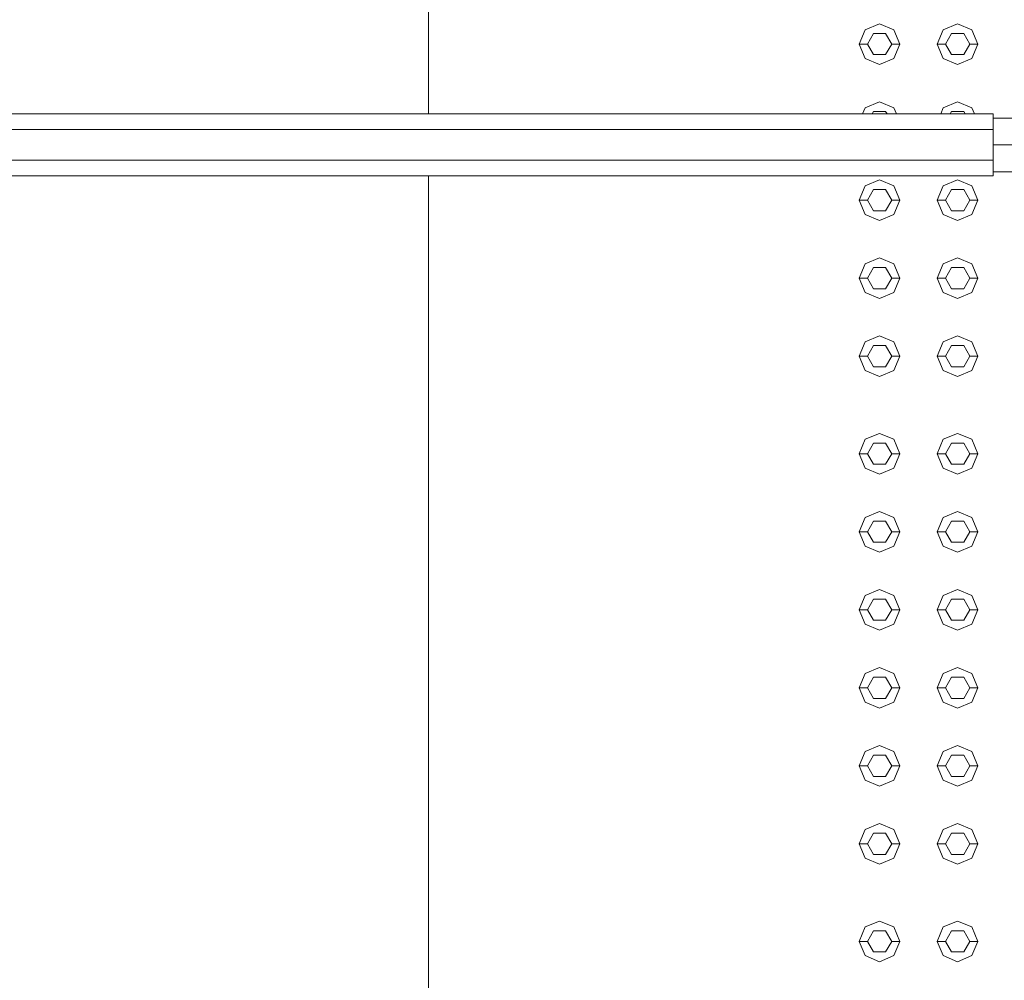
# Model space of a CAD drawing. Header units: millimetres. Extents: x 2 to 902, y -447 to 199.
# Tile 701 of 1056: x 23.89 to 25.1, y 170.62 to 171.81. Entities that reach past the tile are written whole.
import ezdxf

# ---------------------------------------------------------------- set-up
doc = ezdxf.new("R2010")
doc.units = ezdxf.units.MM
doc.header["$MEASUREMENT"] = 0
for name, color, linetype, lineweight in [('IFC-Corrimão-Contorno', 36, 'Continuous', 5), ('IFC-Elemento construtivo genérico-Contorno', 253, 'Continuous', 5), ('IFC-Escada-Contorno', 32, 'Continuous', 5), ('IFC-Laje-Contorno', 134, 'Continuous', 5)]:
    doc.layers.add(name, color=color, linetype=linetype, lineweight=lineweight)

msp = doc.modelspace()

# ---------------------------------------------------------------- linework, layer by layer
at = {"layer": 'IFC-Corrimão-Contorno', "color": 7, "lineweight": 5}
for p, q in [((23.8509, 171.6895), (25.0871, 171.6895)), ((25.0871, 171.6705), (25.0871, 171.6895)), ((25.0871, 171.6514), (25.0871, 171.6844)), ((25.0871, 171.6844), (25.4935, 171.6844)), ((23.8434, 171.6705), (25.0871, 171.6705)), ((25.0871, 171.6324), (25.0871, 171.6705)), ((25.0871, 171.6514), (25.4935, 171.6514)), ((25.0871, 171.6267), (25.0871, 171.6514)), ((23.8434, 171.6324), (25.0871, 171.6324)), ((25.0871, 171.6133), (25.0871, 171.6324)), ((25.0871, 171.6184), (25.4935, 171.6184)), ((23.8509, 171.6133), (25.0871, 171.6133))]:
    msp.add_line(p, q, dxfattribs=at)
at = {"layer": 'IFC-Elemento construtivo genérico-Contorno', "color": 7, "lineweight": 5}
for p, q in [((24.9294, 171.7931), (24.9471, 171.8004)), ((24.9294, 171.7931), (24.9471, 171.8004)), ((24.9471, 171.8004), (24.9648, 171.7931)), ((24.9471, 171.8004), (24.9648, 171.7931)), ((25.0254, 171.7931), (25.0431, 171.8004)), ((25.0254, 171.7931), (25.0431, 171.8004)), ((25.0431, 171.8004), (25.0608, 171.7931)), ((25.0431, 171.8004), (25.0608, 171.7931)), ((24.9221, 171.7754), (24.9294, 171.7931)), ((24.9221, 171.7754), (24.9294, 171.7931)), ((24.9321, 171.7754), (24.9396, 171.7884)), ((24.9321, 171.7754), (24.9396, 171.7884)), ((24.9396, 171.7884), (24.9546, 171.7884)), ((24.9396, 171.7884), (24.9546, 171.7884)), ((24.9546, 171.7884), (24.9621, 171.7754)), ((24.9546, 171.7884), (24.9621, 171.7754)), ((24.9648, 171.7931), (24.9721, 171.7754)), ((24.9648, 171.7931), (24.9721, 171.7754)), ((25.0181, 171.7754), (25.0254, 171.7931)), ((25.0181, 171.7754), (25.0254, 171.7931)), ((25.0281, 171.7754), (25.0356, 171.7884)), ((25.0281, 171.7754), (25.0356, 171.7884)), ((25.0356, 171.7884), (25.0506, 171.7884)), ((25.0356, 171.7884), (25.0506, 171.7884)), ((25.0506, 171.7884), (25.0581, 171.7754)), ((25.0506, 171.7884), (25.0581, 171.7754)), ((25.0608, 171.7931), (25.0681, 171.7754)), ((25.0608, 171.7931), (25.0681, 171.7754)), ((24.9221, 171.7754), (24.9321, 171.7754)), ((24.9221, 171.7754), (24.9294, 171.7577)), ((24.9221, 171.7754), (24.9321, 171.7754)), ((24.9221, 171.7754), (24.9294, 171.7577)), ((24.9321, 171.7754), (24.9396, 171.7624)), ((24.9321, 171.7754), (24.9396, 171.7624)), ((24.9546, 171.7624), (24.9621, 171.7754)), ((24.9546, 171.7624), (24.9621, 171.7754)), ((24.9621, 171.7754), (24.9721, 171.7754)), ((24.9621, 171.7754), (24.9721, 171.7754)), ((24.9648, 171.7577), (24.9721, 171.7754)), ((24.9648, 171.7577), (24.9721, 171.7754)), ((25.0181, 171.7754), (25.0281, 171.7754)), ((25.0181, 171.7754), (25.0254, 171.7577)), ((25.0181, 171.7754), (25.0281, 171.7754)), ((25.0181, 171.7754), (25.0254, 171.7577)), ((25.0281, 171.7754), (25.0356, 171.7624)), ((25.0281, 171.7754), (25.0356, 171.7624)), ((25.0506, 171.7624), (25.0581, 171.7754)), ((25.0506, 171.7624), (25.0581, 171.7754)), ((25.0581, 171.7754), (25.0681, 171.7754)), ((25.0581, 171.7754), (25.0681, 171.7754)), ((25.0608, 171.7577), (25.0681, 171.7754)), ((25.0608, 171.7577), (25.0681, 171.7754)), ((24.9294, 171.7577), (24.9471, 171.7504)), ((24.9294, 171.7577), (24.9471, 171.7504)), ((24.9396, 171.7624), (24.9546, 171.7624)), ((24.9396, 171.7624), (24.9546, 171.7624)), ((24.9471, 171.7504), (24.9648, 171.7577)), ((24.9471, 171.7504), (24.9648, 171.7577)), ((25.0254, 171.7577), (25.0431, 171.7504)), ((25.0254, 171.7577), (25.0431, 171.7504)), ((25.0356, 171.7624), (25.0506, 171.7624)), ((25.0356, 171.7624), (25.0506, 171.7624)), ((25.0431, 171.7504), (25.0608, 171.7577)), ((25.0431, 171.7504), (25.0608, 171.7577)), ((24.9294, 171.6971), (24.9471, 171.7044)), ((24.9294, 171.6971), (24.9471, 171.7044)), ((24.9471, 171.7044), (24.9648, 171.6971)), ((24.9471, 171.7044), (24.9648, 171.6971)), ((25.0254, 171.6971), (25.0431, 171.7044)), ((25.0254, 171.6971), (25.0431, 171.7044)), ((25.0431, 171.7044), (25.0608, 171.6971)), ((25.0431, 171.7044), (25.0608, 171.6971)), ((24.9263, 171.6895), (24.9294, 171.6971)), ((24.9263, 171.6895), (24.9294, 171.6971)), ((24.9379, 171.6895), (24.9396, 171.6924)), ((24.9379, 171.6895), (24.9396, 171.6924)), ((24.9396, 171.6924), (24.9546, 171.6924)), ((24.9396, 171.6924), (24.9546, 171.6924)), ((24.9546, 171.6924), (24.9563, 171.6895)), ((24.9546, 171.6924), (24.9563, 171.6895)), ((24.9648, 171.6971), (24.9679, 171.6895)), ((24.9648, 171.6971), (24.9679, 171.6895)), ((25.0223, 171.6895), (25.0254, 171.6971)), ((25.0223, 171.6895), (25.0254, 171.6971)), ((25.0339, 171.6895), (25.0356, 171.6924)), ((25.0339, 171.6895), (25.0356, 171.6924)), ((25.0356, 171.6924), (25.0506, 171.6924)), ((25.0356, 171.6924), (25.0506, 171.6924)), ((25.0506, 171.6924), (25.0523, 171.6895)), ((25.0506, 171.6924), (25.0523, 171.6895)), ((25.0608, 171.6971), (25.0639, 171.6895)), ((25.0608, 171.6971), (25.0639, 171.6895)), ((24.9294, 171.6011), (24.9471, 171.6084)), ((24.9294, 171.6011), (24.9471, 171.6084)), ((24.9471, 171.6084), (24.9648, 171.6011)), ((24.9471, 171.6084), (24.9648, 171.6011)), ((25.0254, 171.6011), (25.0431, 171.6084)), ((25.0254, 171.6011), (25.0431, 171.6084)), ((25.0431, 171.6084), (25.0608, 171.6011)), ((25.0431, 171.6084), (25.0608, 171.6011)), ((24.9221, 171.5834), (24.9294, 171.6011)), ((24.9221, 171.5834), (24.9294, 171.6011)), ((24.9321, 171.5834), (24.9396, 171.5964)), ((24.9321, 171.5834), (24.9396, 171.5964)), ((24.9396, 171.5964), (24.9546, 171.5964)), ((24.9396, 171.5964), (24.9546, 171.5964)), ((24.9546, 171.5964), (24.9621, 171.5834)), ((24.9546, 171.5964), (24.9621, 171.5834)), ((24.9648, 171.6011), (24.9721, 171.5834)), ((24.9648, 171.6011), (24.9721, 171.5834)), ((25.0181, 171.5834), (25.0254, 171.6011)), ((25.0181, 171.5834), (25.0254, 171.6011)), ((25.0281, 171.5834), (25.0356, 171.5964)), ((25.0281, 171.5834), (25.0356, 171.5964)), ((25.0356, 171.5964), (25.0506, 171.5964)), ((25.0356, 171.5964), (25.0506, 171.5964)), ((25.0506, 171.5964), (25.0581, 171.5834)), ((25.0506, 171.5964), (25.0581, 171.5834)), ((25.0608, 171.6011), (25.0681, 171.5834)), ((25.0608, 171.6011), (25.0681, 171.5834)), ((24.9221, 171.5834), (24.9321, 171.5834)), ((24.9221, 171.5834), (24.9294, 171.5658)), ((24.9221, 171.5834), (24.9321, 171.5834)), ((24.9221, 171.5834), (24.9294, 171.5658)), ((24.9321, 171.5834), (24.9396, 171.5704)), ((24.9321, 171.5834), (24.9396, 171.5704)), ((24.9546, 171.5704), (24.9621, 171.5834)), ((24.9546, 171.5704), (24.9621, 171.5834)), ((24.9621, 171.5834), (24.9721, 171.5834)), ((24.9621, 171.5834), (24.9721, 171.5834)), ((24.9648, 171.5658), (24.9721, 171.5834)), ((24.9648, 171.5658), (24.9721, 171.5834)), ((25.0181, 171.5834), (25.0281, 171.5834)), ((25.0181, 171.5834), (25.0254, 171.5658)), ((25.0181, 171.5834), (25.0281, 171.5834)), ((25.0181, 171.5834), (25.0254, 171.5658)), ((25.0281, 171.5834), (25.0356, 171.5704)), ((25.0281, 171.5834), (25.0356, 171.5704)), ((25.0506, 171.5704), (25.0581, 171.5834)), ((25.0506, 171.5704), (25.0581, 171.5834)), ((25.0581, 171.5834), (25.0681, 171.5834)), ((25.0581, 171.5834), (25.0681, 171.5834)), ((25.0608, 171.5658), (25.0681, 171.5834)), ((25.0608, 171.5658), (25.0681, 171.5834)), ((24.9396, 171.5704), (24.9546, 171.5704)), ((24.9396, 171.5704), (24.9546, 171.5704)), ((25.0356, 171.5704), (25.0506, 171.5704)), ((25.0356, 171.5704), (25.0506, 171.5704)), ((24.9294, 171.5658), (24.9471, 171.5584)), ((24.9294, 171.5658), (24.9471, 171.5584)), ((24.9471, 171.5584), (24.9648, 171.5658)), ((24.9471, 171.5584), (24.9648, 171.5658)), ((25.0254, 171.5658), (25.0431, 171.5584)), ((25.0254, 171.5658), (25.0431, 171.5584)), ((25.0431, 171.5584), (25.0608, 171.5658)), ((25.0431, 171.5584), (25.0608, 171.5658)), ((24.9294, 171.5051), (24.9471, 171.5124)), ((24.9294, 171.5051), (24.9471, 171.5124)), ((24.9471, 171.5124), (24.9648, 171.5051)), ((24.9471, 171.5124), (24.9648, 171.5051)), ((25.0254, 171.5051), (25.0431, 171.5124)), ((25.0254, 171.5051), (25.0431, 171.5124)), ((25.0431, 171.5124), (25.0608, 171.5051)), ((25.0431, 171.5124), (25.0608, 171.5051)), ((24.9221, 171.4874), (24.9294, 171.5051)), ((24.9221, 171.4874), (24.9294, 171.5051)), ((24.9321, 171.4874), (24.9396, 171.5004)), ((24.9321, 171.4874), (24.9396, 171.5004)), ((24.9396, 171.5004), (24.9546, 171.5004)), ((24.9396, 171.5004), (24.9546, 171.5004)), ((24.9546, 171.5004), (24.9621, 171.4874)), ((24.9546, 171.5004), (24.9621, 171.4874)), ((24.9648, 171.5051), (24.9721, 171.4874)), ((24.9648, 171.5051), (24.9721, 171.4874)), ((25.0181, 171.4874), (25.0254, 171.5051)), ((25.0181, 171.4874), (25.0254, 171.5051)), ((25.0281, 171.4874), (25.0356, 171.5004)), ((25.0281, 171.4874), (25.0356, 171.5004)), ((25.0356, 171.5004), (25.0506, 171.5004)), ((25.0356, 171.5004), (25.0506, 171.5004)), ((25.0506, 171.5004), (25.0581, 171.4874)), ((25.0506, 171.5004), (25.0581, 171.4874)), ((25.0608, 171.5051), (25.0681, 171.4874)), ((25.0608, 171.5051), (25.0681, 171.4874)), ((24.9221, 171.4874), (24.9321, 171.4874)), ((24.9221, 171.4874), (24.9294, 171.4698)), ((24.9221, 171.4874), (24.9321, 171.4874)), ((24.9221, 171.4874), (24.9294, 171.4698)), ((24.9321, 171.4874), (24.9396, 171.4744)), ((24.9321, 171.4874), (24.9396, 171.4744)), ((24.9546, 171.4744), (24.9621, 171.4874)), ((24.9546, 171.4744), (24.9621, 171.4874)), ((24.9621, 171.4874), (24.9721, 171.4874)), ((24.9621, 171.4874), (24.9721, 171.4874)), ((24.9648, 171.4698), (24.9721, 171.4874)), ((24.9648, 171.4698), (24.9721, 171.4874)), ((25.0181, 171.4874), (25.0281, 171.4874)), ((25.0181, 171.4874), (25.0254, 171.4698)), ((25.0181, 171.4874), (25.0281, 171.4874)), ((25.0181, 171.4874), (25.0254, 171.4698)), ((25.0281, 171.4874), (25.0356, 171.4744)), ((25.0281, 171.4874), (25.0356, 171.4744)), ((25.0506, 171.4744), (25.0581, 171.4874)), ((25.0506, 171.4744), (25.0581, 171.4874)), ((25.0581, 171.4874), (25.0681, 171.4874)), ((25.0581, 171.4874), (25.0681, 171.4874)), ((25.0608, 171.4698), (25.0681, 171.4874)), ((25.0608, 171.4698), (25.0681, 171.4874)), ((24.9396, 171.4744), (24.9546, 171.4744)), ((24.9396, 171.4744), (24.9546, 171.4744)), ((25.0356, 171.4744), (25.0506, 171.4744)), ((25.0356, 171.4744), (25.0506, 171.4744)), ((24.9294, 171.4698), (24.9471, 171.4624)), ((24.9294, 171.4698), (24.9471, 171.4624)), ((24.9471, 171.4624), (24.9648, 171.4698)), ((24.9471, 171.4624), (24.9648, 171.4698)), ((25.0254, 171.4698), (25.0431, 171.4624)), ((25.0254, 171.4698), (25.0431, 171.4624)), ((25.0431, 171.4624), (25.0608, 171.4698)), ((25.0431, 171.4624), (25.0608, 171.4698)), ((24.9294, 171.4091), (24.9471, 171.4164)), ((24.9294, 171.4091), (24.9471, 171.4164)), ((24.9471, 171.4164), (24.9648, 171.4091)), ((24.9471, 171.4164), (24.9648, 171.4091)), ((25.0254, 171.4091), (25.0431, 171.4164)), ((25.0254, 171.4091), (25.0431, 171.4164)), ((25.0431, 171.4164), (25.0608, 171.4091)), ((25.0431, 171.4164), (25.0608, 171.4091)), ((24.9221, 171.3914), (24.9294, 171.4091)), ((24.9221, 171.3914), (24.9294, 171.4091)), ((24.9321, 171.3914), (24.9396, 171.4044)), ((24.9321, 171.3914), (24.9396, 171.4044)), ((24.9396, 171.4044), (24.9546, 171.4044)), ((24.9396, 171.4044), (24.9546, 171.4044)), ((24.9546, 171.4044), (24.9621, 171.3914)), ((24.9546, 171.4044), (24.9621, 171.3914)), ((24.9648, 171.4091), (24.9721, 171.3914)), ((24.9648, 171.4091), (24.9721, 171.3914)), ((25.0181, 171.3914), (25.0254, 171.4091)), ((25.0181, 171.3914), (25.0254, 171.4091)), ((25.0281, 171.3914), (25.0356, 171.4044)), ((25.0281, 171.3914), (25.0356, 171.4044)), ((25.0356, 171.4044), (25.0506, 171.4044)), ((25.0356, 171.4044), (25.0506, 171.4044)), ((25.0506, 171.4044), (25.0581, 171.3914)), ((25.0506, 171.4044), (25.0581, 171.3914)), ((25.0608, 171.4091), (25.0681, 171.3914)), ((25.0608, 171.4091), (25.0681, 171.3914)), ((24.9221, 171.3914), (24.9321, 171.3914)), ((24.9221, 171.3914), (24.9294, 171.3738)), ((24.9221, 171.3914), (24.9321, 171.3914)), ((24.9221, 171.3914), (24.9294, 171.3738)), ((24.9321, 171.3914), (24.9396, 171.3784)), ((24.9321, 171.3914), (24.9396, 171.3784)), ((24.9546, 171.3784), (24.9621, 171.3914)), ((24.9546, 171.3784), (24.9621, 171.3914)), ((24.9621, 171.3914), (24.9721, 171.3914)), ((24.9621, 171.3914), (24.9721, 171.3914)), ((24.9648, 171.3738), (24.9721, 171.3914)), ((24.9648, 171.3738), (24.9721, 171.3914)), ((25.0181, 171.3914), (25.0281, 171.3914)), ((25.0181, 171.3914), (25.0254, 171.3738)), ((25.0181, 171.3914), (25.0281, 171.3914)), ((25.0181, 171.3914), (25.0254, 171.3738)), ((25.0281, 171.3914), (25.0356, 171.3784)), ((25.0281, 171.3914), (25.0356, 171.3784)), ((25.0506, 171.3784), (25.0581, 171.3914)), ((25.0506, 171.3784), (25.0581, 171.3914)), ((25.0581, 171.3914), (25.0681, 171.3914)), ((25.0581, 171.3914), (25.0681, 171.3914)), ((25.0608, 171.3738), (25.0681, 171.3914)), ((25.0608, 171.3738), (25.0681, 171.3914)), ((24.9396, 171.3784), (24.9546, 171.3784)), ((24.9396, 171.3784), (24.9546, 171.3784)), ((25.0356, 171.3784), (25.0506, 171.3784)), ((25.0356, 171.3784), (25.0506, 171.3784)), ((24.9294, 171.3738), (24.9471, 171.3664)), ((24.9294, 171.3738), (24.9471, 171.3664)), ((24.9471, 171.3664), (24.9648, 171.3738)), ((24.9471, 171.3664), (24.9648, 171.3738)), ((25.0254, 171.3738), (25.0431, 171.3664)), ((25.0254, 171.3738), (25.0431, 171.3664)), ((25.0431, 171.3664), (25.0608, 171.3738)), ((25.0431, 171.3664), (25.0608, 171.3738)), ((24.9294, 171.2891), (24.9471, 171.2964)), ((24.9294, 171.2891), (24.9471, 171.2964)), ((24.9471, 171.2964), (24.9648, 171.2891)), ((24.9471, 171.2964), (24.9648, 171.2891)), ((25.0254, 171.2891), (25.0431, 171.2964)), ((25.0254, 171.2891), (25.0431, 171.2964)), ((25.0431, 171.2964), (25.0608, 171.2891)), ((25.0431, 171.2964), (25.0608, 171.2891)), ((24.9221, 171.2714), (24.9294, 171.2891)), ((24.9221, 171.2714), (24.9294, 171.2891)), ((24.9321, 171.2714), (24.9396, 171.2844)), ((24.9321, 171.2714), (24.9396, 171.2844)), ((24.9396, 171.2844), (24.9546, 171.2844)), ((24.9396, 171.2844), (24.9546, 171.2844)), ((24.9546, 171.2844), (24.9621, 171.2714)), ((24.9546, 171.2844), (24.9621, 171.2714)), ((24.9648, 171.2891), (24.9721, 171.2714)), ((24.9648, 171.2891), (24.9721, 171.2714)), ((25.0181, 171.2714), (25.0254, 171.2891)), ((25.0181, 171.2714), (25.0254, 171.2891)), ((25.0281, 171.2714), (25.0356, 171.2844)), ((25.0281, 171.2714), (25.0356, 171.2844)), ((25.0356, 171.2844), (25.0506, 171.2844)), ((25.0356, 171.2844), (25.0506, 171.2844)), ((25.0506, 171.2844), (25.0581, 171.2714)), ((25.0506, 171.2844), (25.0581, 171.2714)), ((25.0608, 171.2891), (25.0681, 171.2714)), ((25.0608, 171.2891), (25.0681, 171.2714)), ((24.9221, 171.2714), (24.9321, 171.2714)), ((24.9221, 171.2714), (24.9294, 171.2538)), ((24.9221, 171.2714), (24.9321, 171.2714)), ((24.9221, 171.2714), (24.9294, 171.2538)), ((24.9321, 171.2714), (24.9396, 171.2584)), ((24.9321, 171.2714), (24.9396, 171.2584)), ((24.9546, 171.2584), (24.9621, 171.2714)), ((24.9546, 171.2584), (24.9621, 171.2714)), ((24.9621, 171.2714), (24.9721, 171.2714)), ((24.9621, 171.2714), (24.9721, 171.2714)), ((24.9648, 171.2538), (24.9721, 171.2714)), ((24.9648, 171.2538), (24.9721, 171.2714)), ((25.0181, 171.2714), (25.0281, 171.2714)), ((25.0181, 171.2714), (25.0254, 171.2538)), ((25.0181, 171.2714), (25.0281, 171.2714)), ((25.0181, 171.2714), (25.0254, 171.2538)), ((25.0281, 171.2714), (25.0356, 171.2584)), ((25.0281, 171.2714), (25.0356, 171.2584)), ((25.0506, 171.2584), (25.0581, 171.2714)), ((25.0506, 171.2584), (25.0581, 171.2714)), ((25.0581, 171.2714), (25.0681, 171.2714)), ((25.0581, 171.2714), (25.0681, 171.2714)), ((25.0608, 171.2538), (25.0681, 171.2714)), ((25.0608, 171.2538), (25.0681, 171.2714)), ((24.9396, 171.2584), (24.9546, 171.2584)), ((24.9396, 171.2584), (24.9546, 171.2584)), ((25.0356, 171.2584), (25.0506, 171.2584)), ((25.0356, 171.2584), (25.0506, 171.2584)), ((24.9294, 171.2538), (24.9471, 171.2464)), ((24.9294, 171.2538), (24.9471, 171.2464)), ((24.9471, 171.2464), (24.9648, 171.2538)), ((24.9471, 171.2464), (24.9648, 171.2538)), ((25.0254, 171.2538), (25.0431, 171.2464)), ((25.0254, 171.2538), (25.0431, 171.2464)), ((25.0431, 171.2464), (25.0608, 171.2538)), ((25.0431, 171.2464), (25.0608, 171.2538)), ((24.9294, 171.1931), (24.9471, 171.2004)), ((24.9294, 171.1931), (24.9471, 171.2004)), ((24.9471, 171.2004), (24.9648, 171.1931)), ((24.9471, 171.2004), (24.9648, 171.1931)), ((25.0254, 171.1931), (25.0431, 171.2004)), ((25.0254, 171.1931), (25.0431, 171.2004)), ((25.0431, 171.2004), (25.0608, 171.1931)), ((25.0431, 171.2004), (25.0608, 171.1931)), ((24.9221, 171.1754), (24.9294, 171.1931)), ((24.9221, 171.1754), (24.9294, 171.1931)), ((24.9321, 171.1754), (24.9396, 171.1884)), ((24.9321, 171.1754), (24.9396, 171.1884)), ((24.9396, 171.1884), (24.9546, 171.1884)), ((24.9396, 171.1884), (24.9546, 171.1884)), ((24.9546, 171.1884), (24.9621, 171.1754)), ((24.9546, 171.1884), (24.9621, 171.1754)), ((24.9648, 171.1931), (24.9721, 171.1754)), ((24.9648, 171.1931), (24.9721, 171.1754)), ((25.0181, 171.1754), (25.0254, 171.1931)), ((25.0181, 171.1754), (25.0254, 171.1931)), ((25.0281, 171.1754), (25.0356, 171.1884)), ((25.0281, 171.1754), (25.0356, 171.1884)), ((25.0356, 171.1884), (25.0506, 171.1884)), ((25.0356, 171.1884), (25.0506, 171.1884)), ((25.0506, 171.1884), (25.0581, 171.1754)), ((25.0506, 171.1884), (25.0581, 171.1754)), ((25.0608, 171.1931), (25.0681, 171.1754)), ((25.0608, 171.1931), (25.0681, 171.1754)), ((24.9221, 171.1754), (24.9321, 171.1754)), ((24.9221, 171.1754), (24.9294, 171.1577)), ((24.9221, 171.1754), (24.9321, 171.1754)), ((24.9221, 171.1754), (24.9294, 171.1577)), ((24.9321, 171.1754), (24.9396, 171.1624)), ((24.9321, 171.1754), (24.9396, 171.1624)), ((24.9546, 171.1624), (24.9621, 171.1754)), ((24.9546, 171.1624), (24.9621, 171.1754)), ((24.9621, 171.1754), (24.9721, 171.1754)), ((24.9621, 171.1754), (24.9721, 171.1754)), ((24.9648, 171.1577), (24.9721, 171.1754)), ((24.9648, 171.1577), (24.9721, 171.1754)), ((25.0181, 171.1754), (25.0281, 171.1754)), ((25.0181, 171.1754), (25.0254, 171.1577)), ((25.0181, 171.1754), (25.0281, 171.1754)), ((25.0181, 171.1754), (25.0254, 171.1577)), ((25.0281, 171.1754), (25.0356, 171.1624)), ((25.0281, 171.1754), (25.0356, 171.1624)), ((25.0506, 171.1624), (25.0581, 171.1754)), ((25.0506, 171.1624), (25.0581, 171.1754)), ((25.0581, 171.1754), (25.0681, 171.1754)), ((25.0581, 171.1754), (25.0681, 171.1754)), ((25.0608, 171.1577), (25.0681, 171.1754)), ((25.0608, 171.1577), (25.0681, 171.1754)), ((24.9294, 171.1577), (24.9471, 171.1504)), ((24.9294, 171.1577), (24.9471, 171.1504)), ((24.9396, 171.1624), (24.9546, 171.1624)), ((24.9396, 171.1624), (24.9546, 171.1624)), ((24.9471, 171.1504), (24.9648, 171.1577)), ((24.9471, 171.1504), (24.9648, 171.1577)), ((25.0254, 171.1577), (25.0431, 171.1504)), ((25.0254, 171.1577), (25.0431, 171.1504)), ((25.0356, 171.1624), (25.0506, 171.1624)), ((25.0356, 171.1624), (25.0506, 171.1624)), ((25.0431, 171.1504), (25.0608, 171.1577)), ((25.0431, 171.1504), (25.0608, 171.1577)), ((24.9221, 171.0794), (24.9294, 171.0971)), ((24.9221, 171.0794), (24.9294, 171.0971)), ((24.9294, 171.0971), (24.9471, 171.1044)), ((24.9294, 171.0971), (24.9471, 171.1044)), ((24.9471, 171.1044), (24.9648, 171.0971)), ((24.9471, 171.1044), (24.9648, 171.0971)), ((24.9648, 171.0971), (24.9721, 171.0794)), ((24.9648, 171.0971), (24.9721, 171.0794)), ((25.0181, 171.0794), (25.0254, 171.0971)), ((25.0181, 171.0794), (25.0254, 171.0971)), ((25.0254, 171.0971), (25.0431, 171.1044)), ((25.0254, 171.0971), (25.0431, 171.1044)), ((25.0431, 171.1044), (25.0608, 171.0971)), ((25.0431, 171.1044), (25.0608, 171.0971)), ((25.0608, 171.0971), (25.0681, 171.0794)), ((25.0608, 171.0971), (25.0681, 171.0794)), ((24.9321, 171.0794), (24.9396, 171.0924)), ((24.9321, 171.0794), (24.9396, 171.0924)), ((24.9396, 171.0924), (24.9546, 171.0924)), ((24.9396, 171.0924), (24.9546, 171.0924)), ((24.9546, 171.0924), (24.9621, 171.0794)), ((24.9546, 171.0924), (24.9621, 171.0794)), ((25.0281, 171.0794), (25.0356, 171.0924)), ((25.0281, 171.0794), (25.0356, 171.0924)), ((25.0356, 171.0924), (25.0506, 171.0924)), ((25.0356, 171.0924), (25.0506, 171.0924)), ((25.0506, 171.0924), (25.0581, 171.0794)), ((25.0506, 171.0924), (25.0581, 171.0794)), ((24.9221, 171.0794), (24.9321, 171.0794)), ((24.9221, 171.0794), (24.9294, 171.0618)), ((24.9221, 171.0794), (24.9321, 171.0794)), ((24.9221, 171.0794), (24.9294, 171.0618)), ((24.9321, 171.0794), (24.9396, 171.0664)), ((24.9321, 171.0794), (24.9396, 171.0664)), ((24.9546, 171.0664), (24.9621, 171.0794)), ((24.9546, 171.0664), (24.9621, 171.0794)), ((24.9621, 171.0794), (24.9721, 171.0794)), ((24.9621, 171.0794), (24.9721, 171.0794)), ((24.9648, 171.0618), (24.9721, 171.0794)), ((24.9648, 171.0618), (24.9721, 171.0794)), ((25.0181, 171.0794), (25.0281, 171.0794)), ((25.0181, 171.0794), (25.0254, 171.0618)), ((25.0181, 171.0794), (25.0281, 171.0794)), ((25.0181, 171.0794), (25.0254, 171.0618)), ((25.0281, 171.0794), (25.0356, 171.0664)), ((25.0281, 171.0794), (25.0356, 171.0664)), ((25.0506, 171.0664), (25.0581, 171.0794)), ((25.0506, 171.0664), (25.0581, 171.0794)), ((25.0581, 171.0794), (25.0681, 171.0794)), ((25.0581, 171.0794), (25.0681, 171.0794)), ((25.0608, 171.0618), (25.0681, 171.0794)), ((25.0608, 171.0618), (25.0681, 171.0794)), ((24.9294, 171.0618), (24.9471, 171.0544)), ((24.9294, 171.0618), (24.9471, 171.0544)), ((24.9396, 171.0664), (24.9546, 171.0664)), ((24.9396, 171.0664), (24.9546, 171.0664)), ((24.9471, 171.0544), (24.9648, 171.0618)), ((24.9471, 171.0544), (24.9648, 171.0618)), ((25.0254, 171.0618), (25.0431, 171.0544)), ((25.0254, 171.0618), (25.0431, 171.0544)), ((25.0356, 171.0664), (25.0506, 171.0664)), ((25.0356, 171.0664), (25.0506, 171.0664)), ((25.0431, 171.0544), (25.0608, 171.0618)), ((25.0431, 171.0544), (25.0608, 171.0618)), ((24.9221, 170.9834), (24.9294, 171.0011)), ((24.9221, 170.9834), (24.9294, 171.0011)), ((24.9294, 171.0011), (24.9471, 171.0084)), ((24.9294, 171.0011), (24.9471, 171.0084)), ((24.9471, 171.0084), (24.9648, 171.0011)), ((24.9471, 171.0084), (24.9648, 171.0011)), ((24.9648, 171.0011), (24.9721, 170.9834)), ((24.9648, 171.0011), (24.9721, 170.9834)), ((25.0181, 170.9834), (25.0254, 171.0011)), ((25.0181, 170.9834), (25.0254, 171.0011)), ((25.0254, 171.0011), (25.0431, 171.0084)), ((25.0254, 171.0011), (25.0431, 171.0084)), ((25.0431, 171.0084), (25.0608, 171.0011)), ((25.0431, 171.0084), (25.0608, 171.0011)), ((25.0608, 171.0011), (25.0681, 170.9834)), ((25.0608, 171.0011), (25.0681, 170.9834)), ((24.9321, 170.9834), (24.9396, 170.9964)), ((24.9321, 170.9834), (24.9396, 170.9964)), ((24.9396, 170.9964), (24.9546, 170.9964)), ((24.9396, 170.9964), (24.9546, 170.9964)), ((24.9546, 170.9964), (24.9621, 170.9834)), ((24.9546, 170.9964), (24.9621, 170.9834)), ((25.0281, 170.9834), (25.0356, 170.9964)), ((25.0281, 170.9834), (25.0356, 170.9964)), ((25.0356, 170.9964), (25.0506, 170.9964)), ((25.0356, 170.9964), (25.0506, 170.9964)), ((25.0506, 170.9964), (25.0581, 170.9834)), ((25.0506, 170.9964), (25.0581, 170.9834)), ((24.9221, 170.9834), (24.9321, 170.9834)), ((24.9221, 170.9834), (24.9294, 170.9658)), ((24.9221, 170.9834), (24.9321, 170.9834)), ((24.9221, 170.9834), (24.9294, 170.9658)), ((24.9321, 170.9834), (24.9396, 170.9704)), ((24.9321, 170.9834), (24.9396, 170.9704)), ((24.9546, 170.9704), (24.9621, 170.9834)), ((24.9546, 170.9704), (24.9621, 170.9834)), ((24.9621, 170.9834), (24.9721, 170.9834)), ((24.9621, 170.9834), (24.9721, 170.9834)), ((24.9648, 170.9658), (24.9721, 170.9834)), ((24.9648, 170.9658), (24.9721, 170.9834)), ((25.0181, 170.9834), (25.0281, 170.9834)), ((25.0181, 170.9834), (25.0254, 170.9658)), ((25.0181, 170.9834), (25.0281, 170.9834)), ((25.0181, 170.9834), (25.0254, 170.9658)), ((25.0281, 170.9834), (25.0356, 170.9704)), ((25.0281, 170.9834), (25.0356, 170.9704)), ((25.0506, 170.9704), (25.0581, 170.9834)), ((25.0506, 170.9704), (25.0581, 170.9834)), ((25.0581, 170.9834), (25.0681, 170.9834)), ((25.0581, 170.9834), (25.0681, 170.9834)), ((25.0608, 170.9658), (25.0681, 170.9834)), ((25.0608, 170.9658), (25.0681, 170.9834)), ((24.9294, 170.9658), (24.9471, 170.9584)), ((24.9294, 170.9658), (24.9471, 170.9584)), ((24.9396, 170.9704), (24.9546, 170.9704)), ((24.9396, 170.9704), (24.9546, 170.9704)), ((24.9471, 170.9584), (24.9648, 170.9658)), ((24.9471, 170.9584), (24.9648, 170.9658)), ((25.0254, 170.9658), (25.0431, 170.9584)), ((25.0254, 170.9658), (25.0431, 170.9584)), ((25.0356, 170.9704), (25.0506, 170.9704)), ((25.0356, 170.9704), (25.0506, 170.9704)), ((25.0431, 170.9584), (25.0608, 170.9658)), ((25.0431, 170.9584), (25.0608, 170.9658)), ((24.9221, 170.8874), (24.9294, 170.9051)), ((24.9221, 170.8874), (24.9294, 170.9051)), ((24.9294, 170.9051), (24.9471, 170.9124)), ((24.9294, 170.9051), (24.9471, 170.9124)), ((24.9471, 170.9124), (24.9648, 170.9051)), ((24.9471, 170.9124), (24.9648, 170.9051)), ((24.9648, 170.9051), (24.9721, 170.8874)), ((24.9648, 170.9051), (24.9721, 170.8874)), ((25.0181, 170.8874), (25.0254, 170.9051)), ((25.0181, 170.8874), (25.0254, 170.9051)), ((25.0254, 170.9051), (25.0431, 170.9124)), ((25.0254, 170.9051), (25.0431, 170.9124)), ((25.0431, 170.9124), (25.0608, 170.9051)), ((25.0431, 170.9124), (25.0608, 170.9051)), ((25.0608, 170.9051), (25.0681, 170.8874)), ((25.0608, 170.9051), (25.0681, 170.8874)), ((24.9321, 170.8874), (24.9396, 170.9004)), ((24.9321, 170.8874), (24.9396, 170.9004)), ((24.9396, 170.9004), (24.9546, 170.9004)), ((24.9396, 170.9004), (24.9546, 170.9004)), ((24.9546, 170.9004), (24.9621, 170.8874)), ((24.9546, 170.9004), (24.9621, 170.8874)), ((25.0281, 170.8874), (25.0356, 170.9004)), ((25.0281, 170.8874), (25.0356, 170.9004)), ((25.0356, 170.9004), (25.0506, 170.9004)), ((25.0356, 170.9004), (25.0506, 170.9004)), ((25.0506, 170.9004), (25.0581, 170.8874)), ((25.0506, 170.9004), (25.0581, 170.8874)), ((24.9221, 170.8874), (24.9321, 170.8874)), ((24.9221, 170.8874), (24.9294, 170.8698)), ((24.9221, 170.8874), (24.9321, 170.8874)), ((24.9221, 170.8874), (24.9294, 170.8698)), ((24.9321, 170.8874), (24.9396, 170.8744)), ((24.9321, 170.8874), (24.9396, 170.8744)), ((24.9546, 170.8744), (24.9621, 170.8874)), ((24.9546, 170.8744), (24.9621, 170.8874)), ((24.9621, 170.8874), (24.9721, 170.8874)), ((24.9621, 170.8874), (24.9721, 170.8874)), ((24.9648, 170.8698), (24.9721, 170.8874)), ((24.9648, 170.8698), (24.9721, 170.8874)), ((25.0181, 170.8874), (25.0281, 170.8874)), ((25.0181, 170.8874), (25.0254, 170.8698)), ((25.0181, 170.8874), (25.0281, 170.8874)), ((25.0181, 170.8874), (25.0254, 170.8698)), ((25.0281, 170.8874), (25.0356, 170.8744)), ((25.0281, 170.8874), (25.0356, 170.8744)), ((25.0506, 170.8744), (25.0581, 170.8874)), ((25.0506, 170.8744), (25.0581, 170.8874)), ((25.0581, 170.8874), (25.0681, 170.8874)), ((25.0581, 170.8874), (25.0681, 170.8874)), ((25.0608, 170.8698), (25.0681, 170.8874)), ((25.0608, 170.8698), (25.0681, 170.8874)), ((24.9294, 170.8698), (24.9471, 170.8624)), ((24.9294, 170.8698), (24.9471, 170.8624)), ((24.9396, 170.8744), (24.9546, 170.8744)), ((24.9396, 170.8744), (24.9546, 170.8744)), ((24.9471, 170.8624), (24.9648, 170.8698)), ((24.9471, 170.8624), (24.9648, 170.8698)), ((25.0254, 170.8698), (25.0431, 170.8624)), ((25.0254, 170.8698), (25.0431, 170.8624)), ((25.0356, 170.8744), (25.0506, 170.8744)), ((25.0356, 170.8744), (25.0506, 170.8744)), ((25.0431, 170.8624), (25.0608, 170.8698)), ((25.0431, 170.8624), (25.0608, 170.8698)), ((24.9221, 170.7914), (24.9294, 170.8091)), ((24.9221, 170.7914), (24.9294, 170.8091)), ((24.9294, 170.8091), (24.9471, 170.8164)), ((24.9294, 170.8091), (24.9471, 170.8164)), ((24.9471, 170.8164), (24.9648, 170.8091)), ((24.9471, 170.8164), (24.9648, 170.8091)), ((24.9648, 170.8091), (24.9721, 170.7914)), ((24.9648, 170.8091), (24.9721, 170.7914)), ((25.0181, 170.7914), (25.0254, 170.8091)), ((25.0181, 170.7914), (25.0254, 170.8091)), ((25.0254, 170.8091), (25.0431, 170.8164)), ((25.0254, 170.8091), (25.0431, 170.8164)), ((25.0431, 170.8164), (25.0608, 170.8091)), ((25.0431, 170.8164), (25.0608, 170.8091)), ((25.0608, 170.8091), (25.0681, 170.7914)), ((25.0608, 170.8091), (25.0681, 170.7914)), ((24.9321, 170.7914), (24.9396, 170.8044)), ((24.9321, 170.7914), (24.9396, 170.8044)), ((24.9396, 170.8044), (24.9546, 170.8044)), ((24.9396, 170.8044), (24.9546, 170.8044)), ((24.9546, 170.8044), (24.9621, 170.7914)), ((24.9546, 170.8044), (24.9621, 170.7914)), ((25.0281, 170.7914), (25.0356, 170.8044)), ((25.0281, 170.7914), (25.0356, 170.8044)), ((25.0356, 170.8044), (25.0506, 170.8044)), ((25.0356, 170.8044), (25.0506, 170.8044)), ((25.0506, 170.8044), (25.0581, 170.7914)), ((25.0506, 170.8044), (25.0581, 170.7914)), ((24.9221, 170.7914), (24.9321, 170.7914)), ((24.9221, 170.7914), (24.9294, 170.7738)), ((24.9221, 170.7914), (24.9321, 170.7914)), ((24.9221, 170.7914), (24.9294, 170.7738)), ((24.9321, 170.7914), (24.9396, 170.7784)), ((24.9321, 170.7914), (24.9396, 170.7784)), ((24.9546, 170.7784), (24.9621, 170.7914)), ((24.9546, 170.7784), (24.9621, 170.7914)), ((24.9621, 170.7914), (24.9721, 170.7914)), ((24.9621, 170.7914), (24.9721, 170.7914)), ((24.9648, 170.7738), (24.9721, 170.7914)), ((24.9648, 170.7738), (24.9721, 170.7914)), ((25.0181, 170.7914), (25.0281, 170.7914)), ((25.0181, 170.7914), (25.0254, 170.7738)), ((25.0181, 170.7914), (25.0281, 170.7914)), ((25.0181, 170.7914), (25.0254, 170.7738)), ((25.0281, 170.7914), (25.0356, 170.7784)), ((25.0281, 170.7914), (25.0356, 170.7784)), ((25.0506, 170.7784), (25.0581, 170.7914)), ((25.0506, 170.7784), (25.0581, 170.7914)), ((25.0581, 170.7914), (25.0681, 170.7914)), ((25.0581, 170.7914), (25.0681, 170.7914)), ((25.0608, 170.7738), (25.0681, 170.7914)), ((25.0608, 170.7738), (25.0681, 170.7914)), ((24.9294, 170.7738), (24.9471, 170.7664)), ((24.9294, 170.7738), (24.9471, 170.7664)), ((24.9396, 170.7784), (24.9546, 170.7784)), ((24.9396, 170.7784), (24.9546, 170.7784)), ((24.9471, 170.7664), (24.9648, 170.7738)), ((24.9471, 170.7664), (24.9648, 170.7738)), ((25.0254, 170.7738), (25.0431, 170.7664)), ((25.0254, 170.7738), (25.0431, 170.7664)), ((25.0356, 170.7784), (25.0506, 170.7784)), ((25.0356, 170.7784), (25.0506, 170.7784)), ((25.0431, 170.7664), (25.0608, 170.7738)), ((25.0431, 170.7664), (25.0608, 170.7738)), ((24.9221, 170.6714), (24.9294, 170.6891)), ((24.9221, 170.6714), (24.9294, 170.6891)), ((24.9294, 170.6891), (24.9471, 170.6964)), ((24.9294, 170.6891), (24.9471, 170.6964)), ((24.9471, 170.6964), (24.9648, 170.6891)), ((24.9471, 170.6964), (24.9648, 170.6891)), ((24.9648, 170.6891), (24.9721, 170.6714)), ((24.9648, 170.6891), (24.9721, 170.6714)), ((25.0181, 170.6714), (25.0254, 170.6891)), ((25.0181, 170.6714), (25.0254, 170.6891)), ((25.0254, 170.6891), (25.0431, 170.6964)), ((25.0254, 170.6891), (25.0431, 170.6964)), ((25.0431, 170.6964), (25.0608, 170.6891)), ((25.0431, 170.6964), (25.0608, 170.6891)), ((25.0608, 170.6891), (25.0681, 170.6714)), ((25.0608, 170.6891), (25.0681, 170.6714)), ((24.9321, 170.6714), (24.9396, 170.6844)), ((24.9321, 170.6714), (24.9396, 170.6844)), ((24.9396, 170.6844), (24.9546, 170.6844)), ((24.9396, 170.6844), (24.9546, 170.6844)), ((24.9546, 170.6844), (24.9621, 170.6714)), ((24.9546, 170.6844), (24.9621, 170.6714)), ((25.0281, 170.6714), (25.0356, 170.6844)), ((25.0281, 170.6714), (25.0356, 170.6844)), ((25.0356, 170.6844), (25.0506, 170.6844)), ((25.0356, 170.6844), (25.0506, 170.6844)), ((25.0506, 170.6844), (25.0581, 170.6714)), ((25.0506, 170.6844), (25.0581, 170.6714)), ((24.9221, 170.6714), (24.9321, 170.6714)), ((24.9221, 170.6714), (24.9294, 170.6538)), ((24.9221, 170.6714), (24.9321, 170.6714)), ((24.9221, 170.6714), (24.9294, 170.6538)), ((24.9321, 170.6714), (24.9396, 170.6584)), ((24.9321, 170.6714), (24.9396, 170.6584)), ((24.9546, 170.6584), (24.9621, 170.6714)), ((24.9546, 170.6584), (24.9621, 170.6714)), ((24.9621, 170.6714), (24.9721, 170.6714)), ((24.9621, 170.6714), (24.9721, 170.6714)), ((24.9648, 170.6538), (24.9721, 170.6714)), ((24.9648, 170.6538), (24.9721, 170.6714)), ((25.0181, 170.6714), (25.0281, 170.6714)), ((25.0181, 170.6714), (25.0254, 170.6538)), ((25.0181, 170.6714), (25.0281, 170.6714)), ((25.0181, 170.6714), (25.0254, 170.6538)), ((25.0281, 170.6714), (25.0356, 170.6584)), ((25.0281, 170.6714), (25.0356, 170.6584)), ((25.0506, 170.6584), (25.0581, 170.6714)), ((25.0506, 170.6584), (25.0581, 170.6714)), ((25.0581, 170.6714), (25.0681, 170.6714)), ((25.0581, 170.6714), (25.0681, 170.6714)), ((25.0608, 170.6538), (25.0681, 170.6714)), ((25.0608, 170.6538), (25.0681, 170.6714)), ((24.9294, 170.6538), (24.9471, 170.6464)), ((24.9294, 170.6538), (24.9471, 170.6464)), ((24.9396, 170.6584), (24.9546, 170.6584)), ((24.9396, 170.6584), (24.9546, 170.6584)), ((24.9471, 170.6464), (24.9648, 170.6538)), ((24.9471, 170.6464), (24.9648, 170.6538)), ((25.0254, 170.6538), (25.0431, 170.6464)), ((25.0254, 170.6538), (25.0431, 170.6464)), ((25.0356, 170.6584), (25.0506, 170.6584)), ((25.0356, 170.6584), (25.0506, 170.6584)), ((25.0431, 170.6464), (25.0608, 170.6538)), ((25.0431, 170.6464), (25.0608, 170.6538))]:
    msp.add_line(p, q, dxfattribs=at)
at = {"layer": 'IFC-Escada-Contorno', "color": 7, "lineweight": 5}
for p, q in [((23.8509, 171.6895), (25.0871, 171.6895)), ((25.0871, 171.6752), (25.0871, 171.6895)), ((25.0871, 171.6705), (25.0871, 171.6895)), ((25.0871, 171.6771), (25.0871, 171.6895)), ((25.0871, 171.6844), (25.0871, 171.6895)), ((25.0871, 171.6679), (25.0871, 171.6844)), ((25.0871, 171.6762), (25.0871, 171.6844)), ((25.0871, 171.6844), (25.4935, 171.6844)), ((25.0871, 171.6705), (25.0871, 171.6833)), ((23.8434, 171.6705), (25.0871, 171.6705)), ((25.0871, 171.6738), (25.0871, 171.6771)), ((25.0871, 171.6679), (25.0871, 171.6762)), ((25.0871, 171.6705), (25.0871, 171.6738)), ((25.0871, 171.6324), (25.0871, 171.6705)), ((25.0871, 171.6514), (25.4935, 171.6514)), ((23.8434, 171.6324), (25.0871, 171.6324)), ((25.0871, 171.6267), (25.0871, 171.6349)), ((25.0871, 171.6133), (25.0871, 171.6324)), ((25.0871, 171.6181), (25.0871, 171.6324)), ((25.0871, 171.6133), (25.0871, 171.6276)), ((25.0871, 171.6184), (25.4935, 171.6184)), ((25.0871, 171.6133), (25.0871, 171.6184)), ((25.0871, 171.6133), (25.0871, 171.6181)), ((23.8509, 171.6133), (25.0871, 171.6133))]:
    msp.add_line(p, q, dxfattribs=at)
at = {"layer": 'IFC-Laje-Contorno', "color": 7, "lineweight": 5}
for p, q in [((24.3922, 171.6895), (24.3922, 174.8714)), ((24.3922, 171.6895), (24.3922, 174.4314)), ((24.3922, 168.6895), (24.3922, 171.6133)), ((24.3922, 168.6895), (24.3922, 171.6133))]:
    msp.add_line(p, q, dxfattribs=at)

doc.saveas('drawing.dxf')
